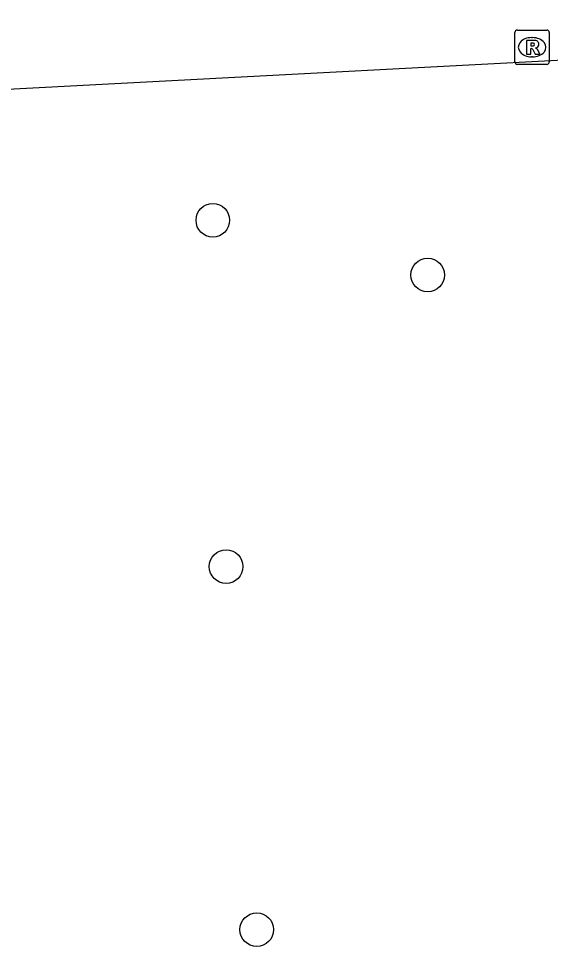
# Model space of a CAD drawing. Extents: x 161084 to 161928, y 385355 to 386522.
# Drawn here: x 161514.42 to 161529.89, y 385591.98 to 385618.98 of the extents above; entities that cross this region are included whole.
import ezdxf

# ---------------------------------------------------------------- set-up
doc = ezdxf.new("R2010")
doc.units = 0
for name, color, linetype in [('IMGEO_Boom', 7, 'Continuous'), ('IMGEO_Rioolput', 7, 'Continuous'), ('IMGEO_Voetpad_open', 7, 'Continuous')]:
    doc.layers.add(name, color=color, linetype=linetype)

msp = doc.modelspace()

# ---------------------------------------------------------------- linework, layer by layer
at = {"layer": 'IMGEO_Boom'}
for centre in [(161520.07, 385613.111), (161526.319, 385611.517), (161520.457, 385603.035), (161521.348, 385592.472)]:
    msp.add_circle(centre, 0.489, dxfattribs=at)
at = {"layer": 'IMGEO_Rioolput'}
for p, q in [((161528.854, 385617.719), (161528.854, 385618.571)), ((161528.929, 385618.645), (161529.781, 385618.645)), ((161529.855, 385618.571), (161529.855, 385617.719)), ((161529.342, 385618.425), (161529.367, 385618.425)), ((161529.365, 385617.865), (161529.34, 385617.865)), ((161529.781, 385617.645), (161528.929, 385617.645))]:
    msp.add_line(p, q, dxfattribs=at)
for points in [[(161528.854, 385617.719), (161528.854, 385618.571)], [(161528.929, 385618.645), (161529.781, 385618.645)], [(161529.855, 385618.571), (161529.855, 385617.719)], [(161529.443, 385618.343), (161529.191, 385618.345), (161529.191, 385617.945)], [(161529.369, 385618.264), (161529.315, 385618.264), (161529.315, 385618.183)], [(161529.191, 385617.945), (161529.315, 385617.945), (161529.315, 385618.107), (161529.326, 385618.107)], [(161529.315, 385618.183), (161529.367, 385618.183)], [(161529.373, 385618.078), (161529.444, 385617.945), (161529.584, 385617.945), (161529.519, 385618.071)], [(161529.781, 385617.645), (161528.929, 385617.645)]]:
    msp.add_lwpolyline(points, dxfattribs=at)
for centre, radius, start, end in [((161528.931, 385618.569), 0.0765, 91.552, 178.448), ((161528.931, 385618.569), 0.0765, 91.552, 178.448), ((161529.779, 385618.569), 0.0765, 1.552, 88.448), ((161529.779, 385618.569), 0.0765, 1.552, 88.448), ((161529.375, 385618.168), 0.0964, 77.0061, 93.1865), ((161529.389, 385618.225), 0.0378, 276.6634, 79.6772), ((161529.442, 385618.233), 0.109, 350.3612, 89.416), ((161529.44, 385618.233), 0.112, 277.5842, 350.9817), ((161529.325, 385618.054), 0.0533, 26.0293, 88.6989), ((161529.351, 385618.372), 0.19, 274.7715, 282.9687), ((161529.424, 385618.018), 0.108, 29.5134, 73.7905), ((161528.931, 385617.721), 0.0765, 181.552, 268.448), ((161528.931, 385617.721), 0.0765, 181.552, 268.448), ((161529.779, 385617.721), 0.0765, 271.552, 358.448), ((161529.779, 385617.721), 0.0765, 271.552, 358.448)]:
    msp.add_arc(centre, radius, start, end, dxfattribs=at)
for centre, major_axis, ratio, start_param, end_param in [((161529.341, 385618.145), (-0.387, 0.002), 0.722429, 4.712389, 7.853982), ((161529.366, 385618.145), (-0.39, 0.002), 0.717154, 1.570796, 4.712389)]:
    msp.add_ellipse(centre, major_axis=major_axis, ratio=ratio, start_param=start_param, end_param=end_param, dxfattribs=at)
at = {"layer": 'IMGEO_Voetpad_open'}
msp.add_lwpolyline([(161500.122, 385616.191), (161553.058, 385618.979)], dxfattribs=at)

doc.saveas('drawing.dxf')
